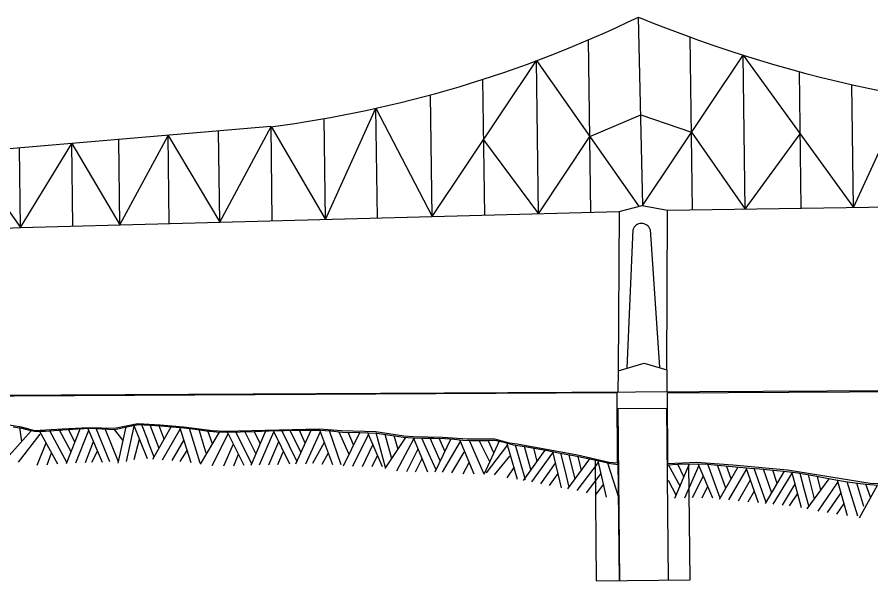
# Model space of a CAD drawing. Extents: x 3677843 to 3715951, y 511991 to 537744.
# Drawn here: x 3689692 to 3692337, y 518636 to 520383 of the extents above; entities that cross this region are included whole.
import ezdxf

# ---------------------------------------------------------------- set-up
doc = ezdxf.new("R2010")
doc.units = 0
doc.layers.add('V-ANNO-SYMB', color=7, linetype='Continuous')

msp = doc.modelspace()

# ---------------------------------------------------------------- linework, layer by layer
at = {"layer": 'V-ANNO-SYMB'}
for p, q in [((3691630.3, 519800.3), (3691616.6, 520383.3)), ((3691783.9, 519786.2), (3691776.9, 520321.3)), ((3691469, 519778.5), (3691461.9, 520312.8)), ((3691630.3, 519800.3), (3691940.7, 520265.6)), ((3691947, 519788.6), (3691940.7, 520265.6)), ((3691940.7, 520265.6), (3692283, 519793.6)), ((3690977.5, 519765.3), (3691301.4, 520248.4)), ((3691307.6, 519774.2), (3691301.4, 520248.4)), ((3691301.4, 520248.4), (3691618.5, 519795.1)), ((3692120.8, 519791.2), (3692115.2, 520214.5)), ((3691140.5, 519769.7), (3691135, 520190.6)), ((3692283, 519793.6), (3692278, 520174.2)), ((3690977.5, 519765.3), (3690972.5, 520142.5)), ((3692283, 519793.6), (3692442.2, 520140.6)), ((3690647.3, 519756.4), (3690803.4, 520100.8)), ((3690807.9, 519760.7), (3690803.4, 520100.8)), ((3690803.4, 520100.8), (3690977.5, 519765.3)), ((3691465.8, 520013.5), (3691623.7, 520080.3)), ((3691623.7, 520080.3), (3691781.1, 520026.6)), ((3690647.3, 519756.4), (3690643.2, 520069)), ((3690477.8, 520043.8), (3688933.2, 519912)), ((3690319.9, 519747.6), (3690316.1, 520030)), ((3690319.9, 519747.6), (3690478.8, 520043.9)), ((3690482.6, 519752), (3690478.8, 520043.9)), ((3690478.8, 520043.9), (3690647.3, 519756.4)), ((3691781.1, 520026.6), (3691947, 519788.6)), ((3690010.3, 519739.3), (3690006.8, 520003.6)), ((3690010.3, 519739.3), (3690159.7, 520016.6)), ((3690163.3, 519743.4), (3690159.7, 520016.6)), ((3690159.7, 520016.6), (3690319.9, 519747.6)), ((3691136.9, 520003.3), (3691307.6, 519774.2)), ((3691307.6, 519774.2), (3691465.8, 520013.5)), ((3691947, 519788.6), (3692117.7, 520021.1)), ((3689702.7, 519731), (3689699.4, 519977.4)), ((3689702.7, 519731), (3689861.6, 519991.2)), ((3689864.9, 519735.3), (3689861.6, 519991.2)), ((3689861.6, 519991.2), (3690010.3, 519739.3)), ((3689537.4, 519963.6), (3689702.7, 519731)), ((3691557.5, 519780.9), (3691628.5, 519799.3)), ((3691628.5, 519799.3), (3691706.3, 519785.1)), ((3691706.3, 519785.1), (3693103.8, 519805.7)), ((3689702.7, 519731), (3691557.5, 519780.9)), ((3691557.5, 519780.9), (3691553.7, 519287.5)), ((3691705.1, 519290.8), (3691706.3, 519785.1)), ((3688667, 519693.5), (3689702.7, 519731)), ((3691599.2, 519724.7), (3691580.7, 519295.3)), ((3691653, 519725.3), (3691682, 519297.5)), ((3691553.7, 519287.5), (3691634.8, 519311)), ((3691634.8, 519311), (3691705.1, 519290.8)), ((3691553.7, 519287.5), (3691553.2, 519222.1)), ((3691705.1, 519290.8), (3691705, 519222.9)), ((3689487.9, 519211.4), (3696612.4, 519248.2)), ((3691704.8, 519170.9), (3691552.8, 519169.3)), ((3691552.8, 519169.3), (3691558.1, 518637.1)), ((3691710.1, 518638.6), (3691704.8, 519170.9)), ((3689659.5, 519015.3), (3689736, 519101.3)), ((3689706.8, 519068.5), (3689700.9, 519111.9)), ((3689817.9, 518998.6), (3689762.9, 519099.8)), ((3689846.2, 519003.2), (3689793, 519101.7)), ((3689859.1, 519036.5), (3689823.1, 519103.5)), ((3689844.9, 519000.2), (3689886.9, 519107.4)), ((3689870.8, 519067.8), (3689851, 519105.3)), ((3689873.8, 519002), (3689913.8, 519103.8)), ((3689956.2, 519003.1), (3689911.2, 519109.4)), ((3689978.9, 519005.2), (3689936.8, 519108.6)), ((3690006.1, 519005.6), (3689965, 519107.2)), ((3690020.5, 519071), (3689994.2, 519105.7)), ((3690005.1, 519001.1), (3690029.6, 519113.9)), ((3690030.4, 519006.7), (3690054.1, 519115.7)), ((3690095.4, 519014.9), (3690052.4, 519121.7)), ((3690098.2, 519070.6), (3690078.3, 519120.4)), ((3690131.6, 519046.8), (3690103.9, 519119.1)), ((3690112.5, 519013.9), (3690168.9, 519114.2)), ((3690147.4, 519075.9), (3690132.4, 519117.1)), ((3690142.7, 519011.6), (3690197.6, 519106.9)), ((3690230.7, 519002.6), (3690195.8, 519112.4)), ((3690258.6, 519001.7), (3690225.8, 519108.7)), ((3690277.8, 519031.8), (3690255.6, 519104.6)), ((3690296.9, 519060.8), (3690283.3, 519101)), ((3690432.2, 519028.9), (3690397.3, 519099)), ((3690417.3, 518995.1), (3690462.8, 519101.1)), ((3690445.7, 519060.8), (3690426.5, 519099.8)), ((3690537.3, 518998.3), (3690486.2, 519101.4)), ((3690535.6, 519054), (3690512.2, 519102.1)), ((3690572.1, 519033.4), (3690537.8, 519102.7)), ((3690555.6, 518998.9), (3690603, 519103.8)), ((3690584.8, 519063.7), (3690566.3, 519103.4)), ((3690586.7, 518999.1), (3690632.2, 519099.1)), ((3690670.3, 518995.9), (3690629.9, 519103.8)), ((3690695.7, 518995.6), (3690660, 519101.6)), ((3689696.7, 519003.9), (3689763.6, 519091)), ((3690055.1, 519012.1), (3690070.8, 519075.9)), ((3690172.5, 519009.1), (3690209.7, 519073.9)), ((3690260.5, 518998.3), (3690319.1, 519097.4)), ((3690296.3, 518994.3), (3690345.6, 519092)), ((3690395.5, 518994.4), (3690343.5, 519097.4)), ((3690419.2, 518998.4), (3690369.1, 519098.1)), ((3690443.2, 518995.8), (3690487.3, 519098.2)), ((3690720.3, 519027.7), (3690689.9, 519097.5)), ((3690703.3, 518992.7), (3690753.8, 519096.1)), ((3690734.5, 519057.9), (3690717.8, 519096.9)), ((3690731.6, 518992.2), (3690780.3, 519090.2)), ((3690824.3, 518989.7), (3690778.2, 519095.5)), ((3690833.6, 518987.5), (3690803.8, 519095.1)), ((3690852.6, 519015), (3690831.7, 519090.4)), ((3690831.9, 518984.5), (3690896.4, 519080.3)), ((3690872.1, 519043.8), (3690860.5, 519085.7)), ((3690868.4, 518977.7), (3690920.6, 519076.3)), ((3690964.6, 518973.6), (3690919.8, 519079.6)), ((3690967.7, 519029.9), (3690945.7, 519078.7)), ((3691003, 519008), (3690971.3, 519078.6)), ((3690986.6, 518973.9), (3691036.5, 519077.6)), ((3691017.4, 519038), (3690999.9, 519078.2)), ((3691107.6, 518966.8), (3691063.3, 519073.2)), ((3689754.1, 518994.9), (3689782, 519064.3)), ((3689903.6, 519003.8), (3689928.6, 519068.3)), ((3690116.7, 519019.9), (3690097.2, 519070.7)), ((3690332.6, 518992.6), (3690361.8, 519061.3)), ((3690471.8, 518996.5), (3690502.3, 519068.4)), ((3690559.7, 519005.2), (3690535.6, 519054)), ((3690607.6, 519000.8), (3690644.2, 519066)), ((3690761.4, 518991.4), (3690794.4, 519058.4)), ((3690899.1, 518975.8), (3690933.9, 519045.7)), ((3691010.1, 518973.7), (3691065.1, 519068.8)), ((3691137.9, 518969.2), (3691093.4, 519071.9)), ((3691157.6, 519003.1), (3691123.6, 519071.1)), ((3691139.3, 518967.4), (3691187.5, 519072)), ((3691145.9, 518970.8), (3691212, 519058)), ((3691169, 519033.3), (3691151.5, 519071.9)), ((3691242.5, 518950.5), (3691210.4, 519061.4)), ((3691266.4, 518950), (3691235.7, 519057.3)), ((3691284.1, 518977.4), (3691263.6, 519052.9)), ((3691302.7, 519005.9), (3691292.4, 519048.3)), ((3689784.6, 518996.5), (3689798.9, 519033.5)), ((3689923.8, 519004.3), (3689941, 519038.8)), ((3690197.5, 519006.9), (3690218.5, 519040.5)), ((3690363.1, 518993.5), (3690377.9, 519028.9)), ((3690499.3, 518997.3), (3690517.1, 519038.9)), ((3690637, 518998.5), (3690656.3, 519033.1)), ((3690791.9, 518990.6), (3690808.7, 519025.2)), ((3690990.4, 518980.4), (3690967.7, 519029.9)), ((3691039, 518971.1), (3691076.9, 519035.6)), ((3691170.8, 518965.6), (3691218.1, 519023.3)), ((3691260.8, 518948), (3691328.2, 519041.7)), ((3691286.3, 518943), (3691351.4, 519033.5)), ((3691378.6, 518925.1), (3691351, 519036.9)), ((3691389.3, 518979.9), (3691376.5, 519032)), ((3691420.5, 518952.1), (3691401.7, 519027.1)), ((3691440, 518979), (3691429.7, 519021.7)), ((3690926.6, 518974.8), (3690946.8, 519015.4)), ((3691074.2, 518968.2), (3691092.2, 519003.5)), ((3691314.3, 518937.6), (3691359.7, 519001.2)), ((3691398.4, 518921.3), (3691465.7, 519014.7)), ((3691426.5, 518916.2), (3691493.2, 519003.5)), ((3691482.5, 519011), (3691486.2, 518636.4)), ((3691517.5, 518896.4), (3691492, 519008.8)), ((3691555.5, 518895), (3691521.4, 519001.6)), ((3691558.1, 518637.1), (3691554.4, 519012.1)), ((3691746.5, 518928.2), (3691709.8, 518996.4)), ((3691729.6, 518893.2), (3691775, 518999)), ((3691757.6, 518958.6), (3691738.3, 518998)), ((3691760.8, 518894.1), (3691804.3, 518995)), ((3691776.8, 518639.3), (3691773.2, 518999.1)), ((3691847.5, 518893), (3691801.9, 518998.8)), ((3691870, 518892.6), (3691832, 518997.9)), ((3691887.7, 518923.6), (3691862.1, 518995.2)), ((3691903.8, 518952.7), (3691889.9, 518992.8)), ((3691210.4, 518955.6), (3691231.6, 518987.7)), ((3691341.4, 518932.4), (3691367.7, 518969.2)), ((3691402.5, 518927.1), (3691389.3, 518979.9)), ((3691455.6, 518909.8), (3691500.9, 518969.3)), ((3691868, 518889.9), (3691925.7, 518989.5)), ((3691896.7, 518887.2), (3691951.8, 518981.9)), ((3691989, 518878.7), (3691950, 518987.3)), ((3692012.8, 518879.7), (3691975.5, 518984.9)), ((3692029.6, 518908.4), (3692003.6, 518982.2)), ((3692010.5, 518876.7), (3692068.9, 518976.2)), ((3692046.9, 518938.3), (3692032.7, 518979.4)), ((3692034.5, 518874.7), (3692092.6, 518969.8)), ((3692121.8, 518862.9), (3692092.2, 518974.2)), ((3692131.4, 518917.9), (3692117.8, 518969.7)), ((3691735.1, 518899.6), (3691709.3, 518947.6)), ((3691784.6, 518894.8), (3691818, 518961.7)), ((3691926.5, 518884.5), (3691963.7, 518949.1)), ((3692139.5, 518859.8), (3692207.1, 518953.1)), ((3692161.7, 518890.5), (3692143.1, 518965.6)), ((3692181.2, 518917.5), (3692171.1, 518960.1)), ((3692173, 518852.9), (3692235.1, 518943.5)), ((3692264.5, 518837.7), (3692233.6, 518948.7)), ((3692295.9, 518836.7), (3692263.4, 518943.8)), ((3691484.8, 518903.4), (3691508.6, 518935.1)), ((3691814.1, 518893.9), (3691831.7, 518929.5)), ((3691956.7, 518881.7), (3691975.8, 518915.1)), ((3692062.9, 518871.4), (3692103.3, 518938.2)), ((3692145.6, 518865.4), (3692131.4, 518917.9)), ((3692315.2, 518866.7), (3692293.3, 518939.6)), ((3692301.1, 518832.4), (3692356.8, 518933.1)), ((3692335.6, 518896), (3692320.9, 518935.7)), ((3692084.4, 518869.5), (3692110.1, 518906.8)), ((3692202.4, 518848), (3692244.6, 518909.7)), ((3692231.6, 518843.1), (3692253.8, 518876)), ((3691486.2, 518636.4), (3691776.8, 518639.3))]:
    msp.add_line(p, q, dxfattribs=at)
for points in [[(3691708.1, 518999.2), (3691706.9, 519219.1), (3696597.2, 519246.2)], [(3689495.2, 519208.8), (3691550.1, 519219.9), (3691550.6, 519001.4), (3691526.2, 519003.8), (3691427.8, 519026.3), (3691240.7, 519059.9), (3691217, 519063.7), (3691172.2, 519075.3), (3691085.9, 519075.3), (3691010.1, 519081.2), (3690919.4, 519082.8), (3690889.6, 519084.5), (3690802.8, 519098.3), (3690696.6, 519101.2), (3690627.5, 519107.1), (3690460.6, 519102.7), (3690335.5, 519099.5), (3690297.6, 519101.1), (3690207.1, 519112.9), (3690135.3, 519119.2), (3690066.1, 519123.3), (3689994.2, 519108.3), (3689913.3, 519111), (3689831.2, 519106.4), (3689746.5, 519101.9), (3689705.1, 519112.9), (3689653.5, 519121)], [(3689680.3, 519114.3), (3689707.1, 519110.1), (3689726.2, 519104.3), (3689745.6, 519100), (3689762.3, 519099.9), (3689779, 519100.8), (3689847.5, 519105.1), (3689916.1, 519109.2), (3689955.4, 519107.7), (3689994.6, 519105.8), (3690031.4, 519114), (3690068.2, 519120.9), (3690102.9, 519119.1), (3690137.6, 519116.7), (3690173.1, 519113.9), (3690208.6, 519110.8), (3690243.3, 519106.3), (3690278, 519101.5), (3690309.3, 519098.4), (3690340.7, 519097.3), (3690383.3, 519098.6), (3690425.9, 519099.8), (3690473.2, 519101.1), (3690520.4, 519102.3), (3690574.3, 519103.5), (3690628.2, 519104), (3690664.2, 519101.2), (3690700.1, 519097.2), (3690753.2, 519096.1), (3690806.2, 519094.7), (3690847.2, 519087.9), (3690888.1, 519081.3), (3690917, 519079.7), (3690945.8, 519078.7), (3690982.2, 519078.4), (3691018.5, 519077.9), (3691045.7, 519075.5), (3691072.8, 519072.8), (3691098.8, 519071.8), (3691124.7, 519071.1), (3691148.5, 519071.9), (3691172.3, 519072), (3691200.4, 519065.8), (3691228.3, 519058.5), (3691264.3, 519052.8), (3691300.2, 519046.8), (3691334.9, 519040), (3691369.5, 519033.3), (3691415.1, 519024.5), (3691460.6, 519015.7), (3691495.3, 519008.1), (3691530, 519000.6), (3691554.5, 518997.5)], [(3691706.6, 518996.2), (3691738.9, 518998), (3691784.9, 518999.3), (3691830.9, 518998), (3691896.1, 518992.2), (3691961.3, 518986.2), (3691992.6, 518983.3), (3692024, 518980.3), (3692067, 518976.1), (3692110, 518971.1), (3692157.7, 518962.7), (3692205.3, 518953.4), (3692262.8, 518943.9), (3692320.6, 518935.8), (3692359.5, 518932.9), (3692398.4, 518933.2)], [(3692392, 518936.9), (3692334.4, 518938.3), (3692078.9, 518979.2), (3691908.9, 518995.4), (3691796.6, 519003.4), (3691708.1, 518999.2)]]:
    msp.add_lwpolyline(points, dxfattribs=at)
for centre, radius, start, end in [((3690001.2, 523721.5), 3708.5, 277.3846, 295.8232), ((3693189.4, 524206.9), 4134.5, 247.6396, 269.7088), ((3691626.2, 519715.4), 28.6, 20.28, 161.0749)]:
    msp.add_arc(centre, radius, start, end, dxfattribs=at)

doc.saveas('drawing.dxf')
